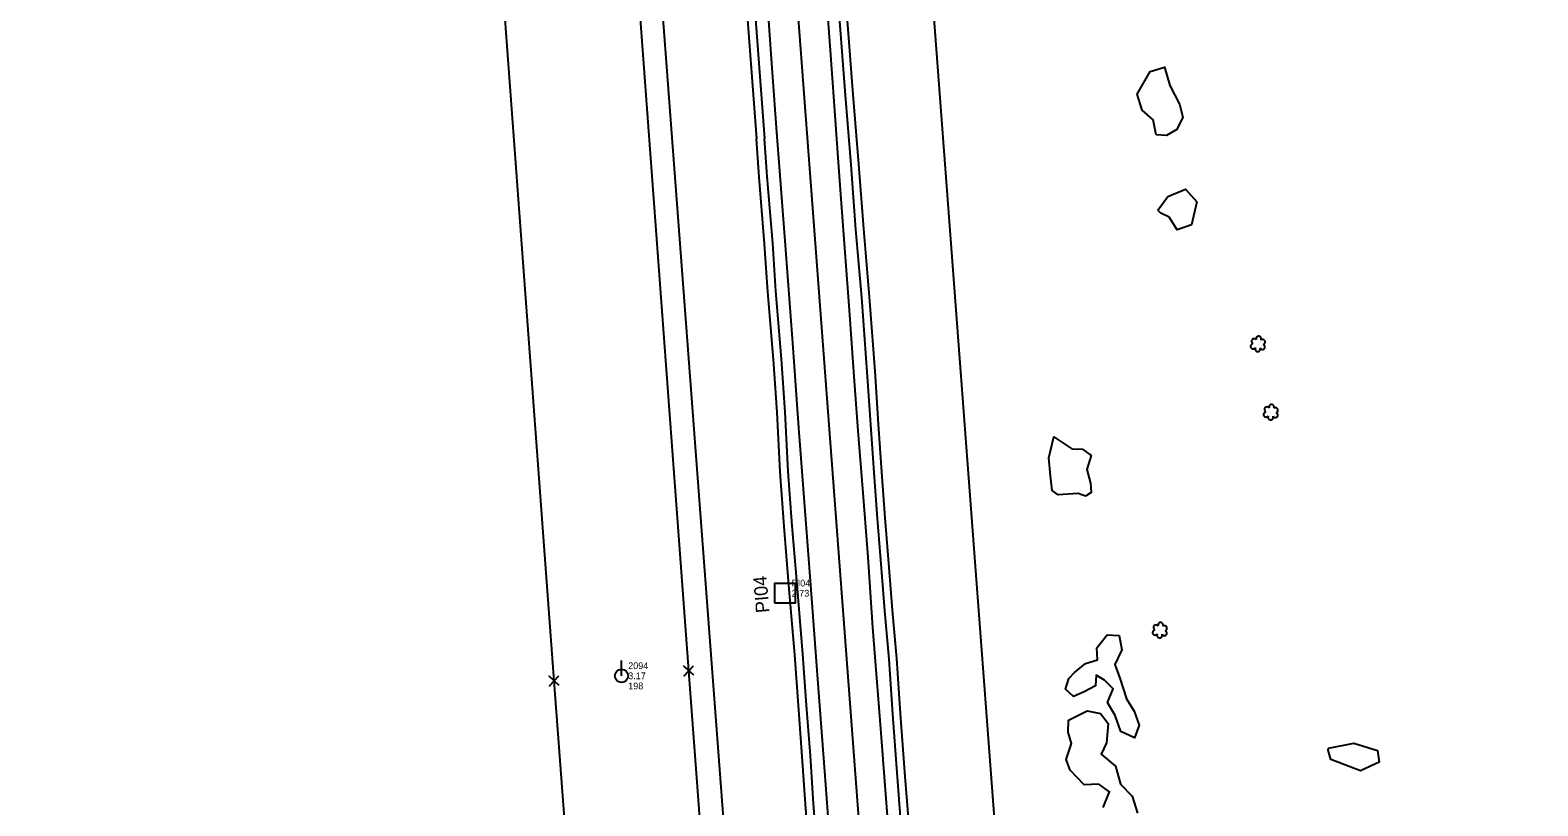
# Model space of a CAD drawing. Extents: x 3040896 to 3051146, y 687568 to 732976.
# Drawn here: x 3049109 to 3049667, y 698630 to 698917 of the extents above; entities that cross this region are included whole.
import ezdxf

# ---------------------------------------------------------------- set-up
doc = ezdxf.new("R2010")
doc.units = 0
for name, color, linetype in [('CTL Supplemental Horizontal and Vertical CELL', 7, 'Continuous'), ('CTL Supplemental Horizontal and Vertical Cogo Elevation', 7, 'Continuous'), ('CTL Supplemental Horizontal and Vertical Cogo Number', 7, 'Continuous'), ('CTL Supplemental Horizontal and Vertical Text', 7, 'Continuous'), ('Exist Horizontal Alignment', 7, 'Continuous'), ('Exist Property Corner CELL', 7, 'Continuous'), ('Exist Right of Way Easement Line', 7, 'Continuous'), ('Exist Right of Way Line', 7, 'Continuous'), ('Exist Roads EOP', 7, 'Continuous'), ('Exist Roads EOT', 7, 'Continuous'), ('Exist Utilities Power Pole CELL', 7, 'Continuous'), ('Exist Utilities Power Pole Cogo Comment', 7, 'Continuous'), ('Exist Utilities Power Pole Cogo Elevation', 7, 'Continuous'), ('Exist Utilities Power Pole Cogo Number', 7, 'Continuous'), ('Exist Utilities Telephone UG Cable', 7, 'Continuous'), ('Exist Utilities Telephone UG FO', 7, 'Continuous'), ('Exist Vegetation Hedge Row', 7, 'Continuous'), ('Exist Vegetation Shrub CELL', 7, 'Continuous')]:
    doc.layers.add(name, color=color, linetype=linetype)

# ---------------------------------------------------------------- blocks, each defined once
blk = doc.blocks.new('CTL SUPPLEMENTAL HORIZONTAL AND VERTICAL')
at = {"layer": 'CTL Supplemental Horizontal and Vertical CELL'}
blk.add_line((0, 0), (0, 0), dxfattribs=at)
blk.add_lwpolyline([(-0.104, 0), (0.001, 0.105), (0.106, 0), (0.001, -0.105)], close=True, dxfattribs=at)
blk = doc.blocks.new('EXIST UTILITIES POWER POLE')
at = {"layer": 'Exist Utilities Power Pole CELL'}
for q in [(0, 0.1125), (0, 0)]:
    blk.add_line((0, 0), q, dxfattribs=at)
blk.add_circle((0, 0), 0.049, dxfattribs=at)

msp = doc.modelspace()

# ---------------------------------------------------------------- linework, layer by layer
at = {"layer": 'Exist Horizontal Alignment'}
msp.add_line((3049462.95, 697996.71), (3049383.47, 699050.92), dxfattribs=at)
at = {"layer": 'Exist Property Corner CELL'}
for p, q in [((3049302.71, 698676.1), (3049302.71, 698676.1)), ((3049352.58, 698679.83), (3049352.58, 698679.83))]:
    msp.add_line(p, q, dxfattribs=at)
for points in [[(3049354.42, 698678.14), (3049350.73, 698681.52), (3049352.58, 698679.83), (3049350.88, 698677.99), (3049354.27, 698681.67)], [(3049304.56, 698674.4), (3049300.87, 698677.79), (3049302.71, 698676.1), (3049301.02, 698674.25), (3049304.41, 698677.94)]]:
    msp.add_lwpolyline(points, dxfattribs=at)
at = {"layer": 'Exist Right of Way Easement Line'}
for points in [[(3049666.87, 696833.82), (3049559.11, 697113.37), (3049470.49, 697444.6), (3049413.18, 697783.79), (3049397.81, 698080.1), (3049375.2, 698381.33), (3049352.58, 698679.83), (3049330.23, 698981.5), (3049286.13, 699172.17), (3049243.18, 699362.29), (3049142.32, 699669.17), (3049049.87, 699972.98), (3048955.67, 700282.3), (3048862.1, 700588.56), (3048768.88, 700893.61), (3048673.73, 701201.02), (3048581.84, 701506.39), (3048488.68, 701812.86), (3048393.41, 702099.66), (3048327.28, 702409.73), (3048254.77, 702716.23)], [(3049620.05, 696816.27), (3049511.5, 697097.88), (3049421.59, 697433.95), (3049363.4, 697778.31), (3049347.91, 698076.93), (3049325.34, 698377.57), (3049302.71, 698676.1), (3049280.65, 698973.97), (3049237.39, 699161.03), (3049194.94, 699348.94), (3049094.64, 699654.09), (3049002.04, 699958.42), (3048907.84, 700267.72), (3048814.29, 700573.95), (3048721.09, 700878.92), (3048625.91, 701186.42), (3048533.98, 701491.92), (3048441.02, 701797.71), (3048345.09, 702086.53), (3048278.49, 702398.76), (3048206.12, 702704.68)]]:
    msp.add_lwpolyline(points, dxfattribs=at)
at = {"layer": 'Exist Right of Way Line'}
for p, q in [((3049512.81, 698000.46), (3049433.33, 699054.68)), ((3049413.09, 697992.95), (3049333.61, 699047.16))]:
    msp.add_line(p, q, dxfattribs=at)
at = {"layer": 'Exist Roads EOP'}
for points in [[(3049406.84, 698947.05), (3049408.22, 698921.9), (3049410.49, 698892.9), (3049412.52, 698867.11), (3049414.33, 698843.1), (3049416.47, 698818.01), (3049418.53, 698790.52), (3049419.86, 698770.93), (3049421.09, 698753.15), (3049422.33, 698736.16), (3049423.78, 698717.84), (3049425.01, 698702.02), (3049426.63, 698684.13), (3049427.97, 698663.82), (3049429.69, 698640.42), (3049431.36, 698619.14), (3049432.85, 698594.66), (3049434.85, 698570.73), (3049436.64, 698549.29), (3049438.32, 698529.24), (3049439.98, 698506.94), (3049441.55, 698485.3), (3049443.1, 698464.94), (3049445.5, 698434.9)], [(3049376.5, 698931.02), (3049380.66, 698876.89)], [(3049413.95, 698428.14), (3049412.57, 698446.55), (3049411.2, 698464.29), (3049409.82, 698483.61), (3049408.21, 698504.93), (3049406.54, 698525.18), (3049405.22, 698547.26), (3049403.4, 698567.96), (3049401.81, 698591.24), (3049400.46, 698608.44), (3049398.78, 698630.71), (3049397.57, 698648.31), (3049396.15, 698667.14), (3049394.76, 698686.01), (3049392.64, 698711.7), (3049390.85, 698733.47), (3049389.38, 698753.61), (3049388.26, 698775.59), (3049386.86, 698795.27), (3049384.81, 698820.29), (3049383.63, 698838.04), (3049381.64, 698862.8), (3049380.66, 698876.89)]]:
    msp.add_lwpolyline(points, dxfattribs=at)
at = {"layer": 'Exist Roads EOT'}
for points in [[(3049402.21, 698946.26), (3049403.77, 698924.44), (3049404.73, 698911.17), (3049406.4, 698888.87), (3049407.69, 698869.63), (3049408.89, 698854.47), (3049410.39, 698834.65), (3049411.93, 698813.26), (3049413.56, 698790.5), (3049415.16, 698768.69), (3049417.03, 698745.7), (3049418.88, 698721.88), (3049420.63, 698695.83), (3049423.3, 698661.53), (3049425.5, 698632.54), (3049427.74, 698603.57), (3049429.82, 698576.08), (3049431.7, 698549.51), (3049433.72, 698524.22), (3049435.64, 698497.76), (3049437.52, 698473.58), (3049439.4, 698448.78), (3049440.54, 698434.28)], [(3049419.06, 698429.34), (3049416.54, 698462.78), (3049414.65, 698487.43), (3049412.57, 698513.87), (3049410.59, 698541.08), (3049408.22, 698572.22), (3049407.06, 698589.11), (3049404.57, 698621.13), (3049402.59, 698647.52), (3049400.17, 698678.27), (3049398.21, 698704.97), (3049396.13, 698732.56), (3049393.3, 698769.7), (3049391.19, 698799.51), (3049388.21, 698839.01), (3049385.17, 698879.21), (3049383.08, 698908.07), (3049380.67, 698941.91)]]:
    msp.add_lwpolyline(points, dxfattribs=at)
at = {"layer": 'Exist Utilities Telephone UG Cable'}
for points in [[(3049373.51, 698930.79), (3049377.66, 698876.66)], [(3049410.96, 698427.91), (3049409.58, 698446.32), (3049408.21, 698464.06), (3049406.83, 698483.39), (3049405.22, 698504.7), (3049403.55, 698524.97), (3049402.23, 698547.03), (3049400.41, 698567.72), (3049398.82, 698591.02), (3049397.47, 698608.21), (3049395.78, 698630.5), (3049394.58, 698648.1), (3049393.15, 698666.92), (3049391.77, 698685.77), (3049389.65, 698711.45), (3049387.86, 698733.24), (3049386.38, 698753.43), (3049385.26, 698775.41), (3049383.87, 698795.04), (3049381.82, 698820.07), (3049380.64, 698837.82), (3049378.64, 698862.57), (3049377.66, 698876.68)]]:
    msp.add_lwpolyline(points, dxfattribs=at)
at = {"layer": 'Exist Utilities Telephone UG FO'}
msp.add_lwpolyline([(3049448.49, 698435.14), (3049446.09, 698465.18), (3049444.54, 698485.52), (3049442.97, 698507.16), (3049441.31, 698529.48), (3049439.63, 698549.54), (3049437.83, 698570.98), (3049435.84, 698594.88), (3049434.35, 698619.35), (3049432.68, 698640.65), (3049430.97, 698664.03), (3049429.62, 698684.36), (3049428, 698702.27), (3049426.78, 698718.08), (3049425.32, 698736.39), (3049424.08, 698753.36), (3049422.86, 698771.14), (3049421.52, 698790.73), (3049419.46, 698818.25), (3049417.32, 698843.34), (3049415.51, 698867.34), (3049413.48, 698893.13), (3049411.21, 698922.1), (3049409.84, 698947.21)], dxfattribs=at)
at = {"layer": 'Exist Vegetation Hedge Row'}
for points in [[(3049525.6, 698878.2), (3049524.49, 698883.71), (3049520.38, 698887.3), (3049518.53, 698893.25), (3049523.41, 698901.58), (3049528.63, 698903.19), (3049530.65, 698896.39), (3049534.22, 698889.48), (3049535.47, 698884.78), (3049533.19, 698880.14), (3049529.46, 698877.95), (3049525.6, 698878.2)], [(3049526.23, 698850.35), (3049529.94, 698855.36), (3049536.43, 698858.09), (3049540.65, 698853.37), (3049538.65, 698844.86), (3049533.37, 698843.08), (3049530.45, 698847.72), (3049527.3, 698849.19), (3049526.23, 698850.35)], [(3049499.38, 698744.45), (3049496.69, 698745.43), (3049489.34, 698745), (3049487.1, 698746.5), (3049486.48, 698751.99), (3049485.79, 698758.6), (3049487.66, 698766.35), (3049494.42, 698762.03), (3049498.35, 698761.9), (3049501.53, 698759.45), (3049499.86, 698754.3), (3049501.33, 698749.26), (3049501.5, 698745.85), (3049499.38, 698744.45)], [(3049495.3, 698679.22), (3049499.42, 698682.51), (3049503.82, 698683.86), (3049503.63, 698688.26), (3049507.49, 698693.16), (3049511.84, 698692.87), (3049512.89, 698687.55), (3049510.24, 698682.15), (3049512.09, 698677.09), (3049514.55, 698669.39), (3049517.46, 698664.88), (3049519.29, 698659.74), (3049517.55, 698654.97), (3049512.49, 698657.39), (3049510.43, 698663.32), (3049507.54, 698668.04), (3049509.63, 698673.12), (3049506.46, 698676.3), (3049503.33, 698678.22), (3049503.16, 698674.26), (3049498.97, 698672.02), (3049494.96, 698670.34), (3049492.06, 698673.02), (3049493.22, 698677.01), (3049495.3, 698679.22)], [(3049493.07, 698661.49), (3049499.98, 698665.04), (3049504.99, 698664.03), (3049507.8, 698660.3), (3049507.15, 698653.13), (3049505.17, 698648.92), (3049510.55, 698644.51), (3049512.34, 698637.87), (3049516.67, 698633.44), (3049518.62, 698627.08)], [(3049505.93, 698629.22), (3049508.25, 698635.01), (3049504.34, 698637.82), (3049498.88, 698637.65), (3049493.73, 698643.05), (3049492.28, 698646.98), (3049494.2, 698652.9), (3049493.06, 698657.16), (3049493.07, 698661.49)], [(3049589.34, 698651.22), (3049598.74, 698652.98), (3049607.51, 698650.37), (3049608.14, 698646.02), (3049601.23, 698642.81), (3049590.21, 698646.99), (3049589.19, 698650.42), (3049589.34, 698651.22)]]:
    msp.add_lwpolyline(points, dxfattribs=at)
at = {"layer": 'Exist Vegetation Shrub CELL'}
for p, q in [((3049563.29, 698800.63), (3049563.29, 698800.63)), ((3049568.07, 698775.37), (3049568.07, 698775.37)), ((3049526.99, 698694.68), (3049526.99, 698694.68))]:
    msp.add_line(p, q, dxfattribs=at)
for centre, radius, start, end in [((3049561.49, 698799.93), 0.955, 95.1099, 327.9534), ((3049561.81, 698801.76), 0.968, 35.8908, 245.4216), ((3049563.16, 698798.95), 0.984, 151.2797, 21.387), ((3049563.52, 698802.67), 0.99, 334.8391, 200.4717), ((3049564.93, 698799.7), 0.937, 204.9913, 73.4601), ((3049564.96, 698801.5), 0.929, 284.4567, 126.0861), ((3049566.59, 698776.5), 0.968, 35.8908, 245.4216), ((3049568.3, 698777.41), 0.99, 334.8391, 200.4717), ((3049569.74, 698776.24), 0.929, 284.4567, 126.0861), ((3049566.27, 698774.66), 0.955, 95.1099, 327.9534), ((3049567.94, 698773.68), 0.984, 151.2797, 21.387), ((3049569.71, 698774.44), 0.937, 204.9913, 73.4601), ((3049525.19, 698693.98), 0.955, 95.1099, 327.9534), ((3049525.51, 698695.81), 0.968, 35.8908, 245.4216), ((3049526.86, 698693), 0.984, 151.2797, 21.387), ((3049527.22, 698696.72), 0.99, 334.8391, 200.4717), ((3049528.63, 698693.75), 0.937, 204.9913, 73.4601), ((3049528.66, 698695.55), 0.929, 284.4567, 126.0861)]:
    msp.add_arc(centre, radius, start, end, dxfattribs=at)

# ---------------------------------------------------------------- block references
at = {"layer": 'CTL Supplemental Horizontal and Vertical CELL', "xscale": 50, "yscale": 49.99999999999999, "rotation": 44.99999999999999}
msp.add_blockref('CTL SUPPLEMENTAL HORIZONTAL AND VERTICAL', (3049388.16, 698708.51), dxfattribs=at)
at = {"layer": 'Exist Utilities Power Pole CELL', "xscale": 50, "yscale": 50}
msp.add_blockref('EXIST UTILITIES POWER POLE', (3049327.65, 698677.96), dxfattribs=at)

# ---------------------------------------------------------------- texts
at = {"layer": 'CTL Supplemental Horizontal and Vertical Cogo Elevation'}
msp.add_text('2.73', height=2.5, dxfattribs=at).set_placement((3049390.66, 698707.27))
at = {"layer": 'CTL Supplemental Horizontal and Vertical Cogo Number'}
msp.add_text('PI04', height=2.5, dxfattribs=at).set_placement((3049390.66, 698711.02))
at = {"layer": 'CTL Supplemental Horizontal and Vertical Text'}
msp.add_text('PI04', height=5, rotation=94.7396, dxfattribs=at).set_placement((3049382.47, 698701.44))
at = {"layer": 'Exist Utilities Power Pole Cogo Comment'}
msp.add_text('198', height=2.5, dxfattribs=at).set_placement((3049330.15, 698672.96))
at = {"layer": 'Exist Utilities Power Pole Cogo Elevation'}
msp.add_text('3.17', height=2.5, dxfattribs=at).set_placement((3049330.15, 698676.71))
at = {"layer": 'Exist Utilities Power Pole Cogo Number'}
msp.add_text('2094', height=2.5, dxfattribs=at).set_placement((3049330.15, 698680.46))

doc.saveas('drawing.dxf')
